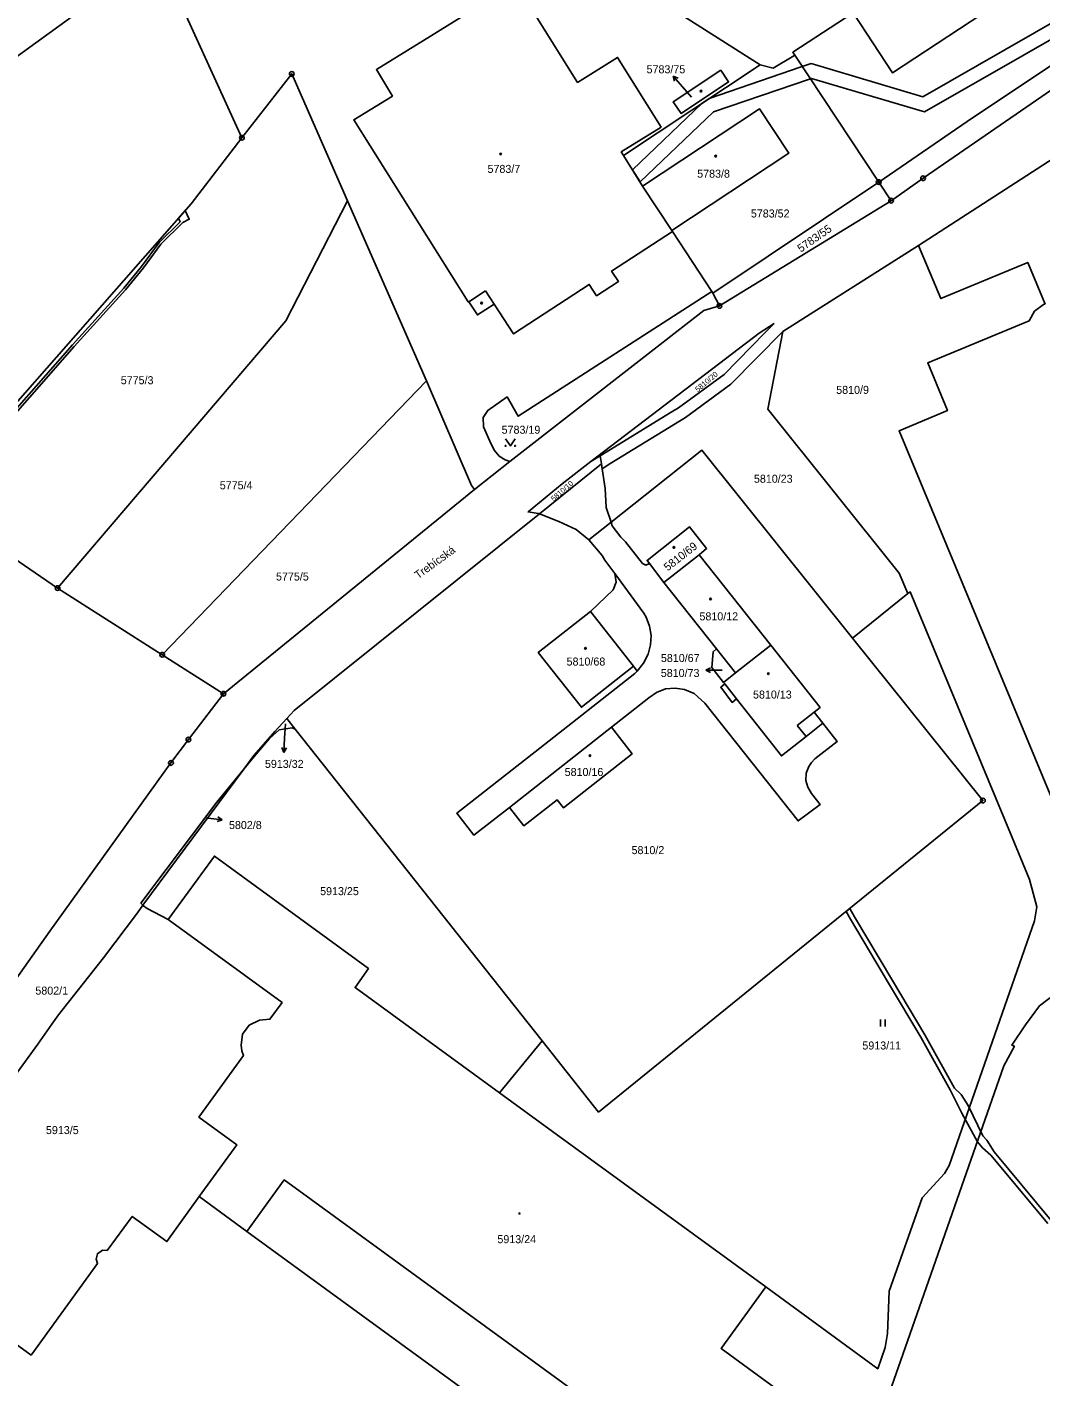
# Model space of a CAD drawing. Extents: x -644096 to -634268, y -1141430 to -1133463.
# Drawn here: x -640533.9 to -640318.5, y -1139168.2 to -1138881.4 of the extents above; entities that cross this region are included whole.
import ezdxf

# ---------------------------------------------------------------- set-up
doc = ezdxf.new("R2010")
doc.units = 0
for name, color, linetype in [('_CIVIL_CONSTRUCTION', 7, 'Continuous'), ('B_Hranice _3D', 7, 'Continuous'), ('M_Svah_Nasyp', 7, 'Continuous'), ('M_Svah_Zarez', 7, 'Continuous'), ('svrsek_osa_sjezdy', 7, 'Continuous'), ('svrsek_osa_VRT', 7, 'Continuous'), ('svrsek_popisy_VRT', 7, 'Continuous'), ('terminal_VRT', 7, 'Continuous')]:
    doc.layers.add(name, color=color, linetype=linetype)

msp = doc.modelspace()

# ---------------------------------------------------------------- linework, layer by layer
at = {"layer": '_CIVIL_CONSTRUCTION'}
for centre, radius in [((-640477.63, -1138891.37), 0.5), ((-640477.63, -1138891.37), 0.0303), ((-640488.24, -1138904.91), 0.5), ((-640488.24, -1138904.91), 0.0303), ((-640352.97, -1138914.34), 0.5), ((-640352.97, -1138914.34), 0.0303), ((-640343.54, -1138913.51), 0.5), ((-640343.54, -1138913.51), 0.0303), ((-640350.32, -1138918.28), 0.5), ((-640350.32, -1138918.28), 0.0303), ((-640386.8, -1138940.65), 0.5), ((-640386.8, -1138940.65), 0.0303), ((-640527.39, -1139000.58), 0.5), ((-640527.39, -1139000.58), 0.0303), ((-640505.14, -1139014.75), 0.5), ((-640505.14, -1139014.75), 0.0303), ((-640492.16, -1139023.01), 0.5), ((-640492.16, -1139023.01), 0.0303), ((-640499.59, -1139032.76), 0.5), ((-640499.59, -1139032.76), 0.0303), ((-640503.29, -1139037.71), 0.5), ((-640503.29, -1139037.71), 0.0303), ((-640330.83, -1139045.7), 0.5), ((-640330.83, -1139045.7), 0.0303)]:
    msp.add_circle(centre, radius, dxfattribs=at)
at = {"layer": 'B_Hranice _3D'}
for points in [[(-640302.48, -1138872.57), (-640343.59, -1138896.19), (-640367.29, -1138889.15), (-640369.42, -1138889.88), (-640388.95, -1138896.56), (-640390.48, -1138897.58), (-640405.28, -1138911.71), (-640403.66, -1138914.31), (-640388.08, -1138899.44), (-640367.68, -1138892.46), (-640367.23, -1138892.31), (-640343.21, -1138899.43), (-640300.86, -1138875.11)], [(-640542.92, -1138970.91), (-640523.86, -1138949.26), (-640512.93, -1138937.22), (-640509.13, -1138932.57), (-640505.45, -1138927.5), (-640500.81, -1138922.89), (-640499.41, -1138922.22), (-640500.28, -1138920.39), (-640501.72, -1138922.02), (-640501.37, -1138922.75), (-640505.83, -1138927.18), (-640509.53, -1138932.27), (-640513.31, -1138936.9), (-640524.24, -1138948.92), (-640543.3, -1138970.59)], [(-640316.31, -1139134.92), (-640328.43, -1139120.34), (-640329.99, -1139117.84), (-640330.82, -1139116.96), (-640333.99, -1139110.48), (-640335.44, -1139108.13), (-640336.83, -1139106.82), (-640343.16, -1139095.47), (-640350.05, -1139083.96), (-640358.07, -1139070.43), (-640359.1, -1139068.62), (-640359.89, -1139069.26), (-640358.93, -1139070.93), (-640350.91, -1139084.48), (-640344.02, -1139095.97), (-640337.71, -1139107.28), (-640335.28, -1139112.1), (-640332, -1139118.22), (-640330.9, -1139119.48), (-640329.15, -1139121.04), (-640317.05, -1139135.58)]]:
    msp.add_lwpolyline(points, dxfattribs=at)
msp.add_lwpolyline([(-640411.86, -1138974.19), (-640425.04, -1138984.82), (-640420.93, -1138986.45), (-640417.2, -1138988.12), (-640414.54, -1138990.33), (-640409.78, -1138986.56), (-640410.84, -1138983.49), (-640411.1, -1138979.42), (-640411.67, -1138975.22)], close=True, dxfattribs=at)
at = {"layer": 'M_Svah_Nasyp'}
for p, q in [((-640440.03, -1138939.74), (-640436.51, -1138937.43)), ((-640436.51, -1138937.43), (-640434.67, -1138940.27)), ((-640385.68, -1139020.94), (-640383.16, -1139024.13)), ((-640370.25, -1139029.74), (-640366.66, -1139026.91)), ((-640368.39, -1139032.1), (-640370.25, -1139029.74))]:
    msp.add_line(p, q, dxfattribs=at)
msp.add_lwpolyline([(-640404.25, -1139018.19), (-640402.95, -1139016.5), (-640401.95, -1139014.59), (-640401.45, -1139012.64), (-640401.32, -1139010.64), (-640401.66, -1139008.66), (-640402.37, -1139006.76), (-640402.87, -1139005.89), (-640409.04, -1138997.48)], dxfattribs=at)
at = {"layer": 'M_Svah_Zarez'}
for centre, radius in [((-640390.72, -1138895.01), 0.175), ((-640433.28, -1138908.37), 0.175), ((-640387.61, -1138908.82), 0.175), ((-640437.33, -1138940.04), 0.175), ((-640396.47, -1138991.95), 0.175), ((-640388.69, -1139002.88), 0.175), ((-640415.26, -1139013.37), 0.175), ((-640376.4, -1139018.76), 0.175), ((-640414.28, -1139036.18), 0.175), ((-640429.26, -1139133.44), 0.117)]:
    msp.add_circle(centre, radius, dxfattribs=at)
at = {"layer": 'svrsek_osa_sjezdy'}
for p, q in [((-640352.59, -1139093.7), (-640352.59, -1139092.2)), ((-640351.59, -1139093.7), (-640351.59, -1139092.2))]:
    msp.add_line(p, q, dxfattribs=at)
msp.add_lwpolyline([(-640432.21, -1138968.86), (-640431.21, -1138970.36), (-640430.21, -1138968.86)], dxfattribs=at)
for centre in [(-640432.21, -1138970.36), (-640430.21, -1138970.36)]:
    msp.add_circle(centre, 0.1, dxfattribs=at)
at = {"layer": 'svrsek_popisy_VRT'}
for p, q in [((-640394.63, -1138894.08), (-640396.6, -1138891.81)), ((-640396.6, -1138891.81), (-640395.56, -1138892.24)), ((-640396.6, -1138891.81), (-640396.32, -1138892.9)), ((-640392.76, -1138896.27), (-640394.63, -1138894.08)), ((-640389.68, -1139018.04), (-640388.69, -1139017.52)), ((-640386.68, -1139017.99), (-640389.68, -1139018.04)), ((-640389.68, -1139018.04), (-640388.67, -1139018.53)), ((-640386.22, -1139017.98), (-640386.68, -1139017.99)), ((-640478.98, -1139029.43), (-640479.15, -1139032.47)), ((-640479.31, -1139035.47), (-640479.76, -1139034.44)), ((-640479.15, -1139032.47), (-640479.31, -1139035.47)), ((-640479.31, -1139035.47), (-640478.76, -1139034.49)), ((-640495.78, -1139049.39), (-640495.41, -1139049.44)), ((-640495.41, -1139049.44), (-640492.43, -1139049.81)), ((-640492.43, -1139049.81), (-640493.49, -1139050.18)), ((-640492.43, -1139049.81), (-640493.36, -1139049.19))]:
    msp.add_line(p, q, dxfattribs=at)
at = {"layer": 'terminal_VRT'}
for p, q in [((-640488.24, -1138904.91), (-640506.02, -1138865.87)), ((-640352.97, -1138914.34), (-640370.8, -1138887.39)), ((-640378.16, -1138889.41), (-640407.19, -1138908.65)), ((-640403.12, -1138915.17), (-640407.19, -1138908.65)), ((-640388.19, -1138937.9), (-640352.97, -1138914.34)), ((-640352.97, -1138914.34), (-640350.32, -1138918.28)), ((-640396.91, -1138924.62), (-640403.12, -1138915.17)), ((-640465.79, -1138918.3), (-640448.99, -1138956.54)), ((-640350.32, -1138918.28), (-640386.8, -1138940.65)), ((-640396.78, -1138924.8), (-640396.91, -1138924.62)), ((-640396.78, -1138924.8), (-640388.42, -1138937.55)), ((-640373.32, -1138946.06), (-640344.51, -1138927.8)), ((-640388.19, -1138937.9), (-640388.42, -1138937.55)), ((-640386.8, -1138940.65), (-640388.19, -1138937.9)), ((-640505.14, -1139014.75), (-640448.99, -1138956.54)), ((-640431.31, -1138973.72), (-640438.85, -1138979.61)), ((-640425.04, -1138984.82), (-640411.86, -1138974.19)), ((-640414.14, -1138973.72), (-640412.16, -1138972.51)), ((-640412.16, -1138972.51), (-640411.86, -1138974.19)), ((-640411.86, -1138974.19), (-640411.67, -1138975.22)), ((-640438.85, -1138979.61), (-640492.16, -1139023.01)), ((-640527.39, -1139000.58), (-640553.14, -1138983.04)), ((-640391.13, -1138993.5), (-640398.61, -1138999.37)), ((-640391.13, -1138993.5), (-640375.91, -1139012.67)), ((-640401.66, -1138995.36), (-640398.61, -1138999.37)), ((-640398.61, -1138999.37), (-640387.4, -1139013.48)), ((-640505.14, -1139014.75), (-640527.39, -1139000.58)), ((-640358.52, -1139011.2), (-640346.76, -1139001.74)), ((-640405.02, -1139017.16), (-640414.21, -1139005.55)), ((-640387.4, -1139013.48), (-640383.35, -1139018.58)), ((-640383.35, -1139018.58), (-640375.91, -1139012.67)), ((-640492.16, -1139023.01), (-640505.14, -1139014.75)), ((-640383.35, -1139018.58), (-640385.91, -1139020.65)), ((-640499.59, -1139032.76), (-640492.16, -1139023.01)), ((-640478.7, -1139028.3), (-640476.95, -1139030.51)), ((-640476.95, -1139030.51), (-640424.44, -1139096.78)), ((-640409.72, -1139030.12), (-640431.42, -1139047.16)), ((-640503.29, -1139037.71), (-640499.59, -1139032.76)), ((-640509.29, -1139067.93), (-640487.84, -1139039.07)), ((-640424.44, -1139096.78), (-640433.51, -1139107.81)), ((-640487.18, -1139137.22), (-640497.29, -1139129.85))]:
    msp.add_line(p, q, dxfattribs=at)
for points in [[(-640243.65, -1138841.43), (-640310.19, -1138885.44), (-640333.03, -1138900.68), (-640352.97, -1138914.34)], [(-640378.16, -1138889.41), (-640418.11, -1138864.03), (-640427.02, -1138850.43)], [(-640592.84, -1138949.4), (-640590.68, -1138945.3), (-640563.53, -1138917.84), (-640550.37, -1138897.96), (-640506.02, -1138865.87)], [(-640339.36, -1138865.97), (-640331.05, -1138878.67), (-640350.05, -1138891.11), (-640358.37, -1138878.39)], [(-640407.19, -1138908.65), (-640407.64, -1138907.93), (-640399.19, -1138902.65), (-640408.44, -1138887.85), (-640416.92, -1138893.16), (-640426.66, -1138877.67), (-640430.09, -1138872.1), (-640449.66, -1138884.27), (-640459.65, -1138890.43), (-640456.26, -1138896.06), (-640464.47, -1138901.1), (-640440.15, -1138939.79), (-640440.03, -1138939.74), (-640438.2, -1138942.54), (-640434.67, -1138940.27), (-640430.53, -1138946.57), (-640414.45, -1138936.08), (-640412.9, -1138938.49), (-640408.22, -1138935.44), (-640409.7, -1138933.23), (-640396.78, -1138924.8)], [(-640285.61, -1138873.54), (-640343.54, -1138913.51), (-640350.32, -1138918.28)], [(-640370.8, -1138887.39), (-640371.23, -1138886.74), (-640358.37, -1138878.39)], [(-640370.8, -1138887.39), (-640371, -1138887.53), (-640375.39, -1138890.12), (-640378.16, -1138889.41)], [(-640465.79, -1138918.3), (-640477.63, -1138891.37), (-640488.24, -1138904.91)], [(-640386.51, -1138890.56), (-640384.86, -1138893.05), (-640394.93, -1138899.75), (-640396.59, -1138897.27), (-640386.51, -1138890.56)], [(-640344.51, -1138927.8), (-640308.92, -1138904.78), (-640312.1, -1138904.92), (-640293.2, -1138892.03)], [(-640396.91, -1138924.62), (-640372.07, -1138908.2), (-640378.27, -1138898.78), (-640403.12, -1138915.17)], [(-640553.14, -1138983.04), (-640544.02, -1138970.16), (-640499.01, -1138918.94), (-640488.24, -1138904.91)], [(-640527.39, -1139000.58), (-640478.9, -1138943.82), (-640465.79, -1138918.3)], [(-640317.59, -1138940.28), (-640321.29, -1138931.39), (-640339.76, -1138939.09), (-640344.51, -1138927.8)], [(-640388.42, -1138937.55), (-640429.54, -1138964.08), (-640431.89, -1138959.97), (-640436.02, -1138962.84), (-640436.98, -1138964.32), (-640436.89, -1138966.34), (-640435.27, -1138969.98), (-640434.57, -1138971.34), (-640433.59, -1138972.53), (-640432.33, -1138973.36), (-640431.31, -1138973.72)], [(-640386.8, -1138940.65), (-640390.12, -1138941.58), (-640431.31, -1138973.72)], [(-640241.52, -1139052.73), (-640302.59, -1139078.08), (-640314.65, -1139049.02), (-640348.64, -1138967.14), (-640338.36, -1138962.87), (-640342.56, -1138952.75), (-640320.98, -1138943.79), (-640319.86, -1138941.78), (-640317.93, -1138940.33), (-640317.59, -1138940.28)], [(-640414.14, -1138973.72), (-640378.39, -1138946.44), (-640375.19, -1138944.35)], [(-640375.19, -1138944.35), (-640377.15, -1138946.38), (-640385.79, -1138955.18), (-640395.47, -1138962.28), (-640397.02, -1138963.23), (-640412.16, -1138972.51)], [(-640411.67, -1138975.22), (-640409.87, -1138974.01), (-640394.02, -1138964.36), (-640384.34, -1138957.24), (-640373.32, -1138946.06)], [(-640373.32, -1138946.06), (-640376.49, -1138962.58), (-640348.6, -1138997.38), (-640346.76, -1139001.74)], [(-640448.99, -1138956.54), (-640439.44, -1138978.82), (-640438.85, -1138979.61)], [(-640358.52, -1139011.2), (-640390.52, -1138971.31), (-640409.78, -1138986.56)], [(-640425.04, -1138984.82), (-640425.28, -1138984.72), (-640427.44, -1138984.41), (-640420.21, -1138978.4), (-640414.14, -1138973.72)], [(-640411.67, -1138975.22), (-640411.1, -1138979.42), (-640410.84, -1138983.49), (-640409.78, -1138986.56)], [(-640478.7, -1139028.3), (-640477.11, -1139026.59), (-640425.04, -1138984.82)], [(-640414.21, -1139005.55), (-640409.38, -1139000.94), (-640408.75, -1138999.3), (-640409.04, -1138997.48), (-640411.17, -1138994.66), (-640411.69, -1138993.65), (-640414.54, -1138990.33), (-640417.2, -1138988.12), (-640420.93, -1138986.45), (-640425.04, -1138984.82)], [(-640409.78, -1138986.56), (-640409.58, -1138987.35), (-640407.72, -1138989.77), (-640406.73, -1138990.77), (-640403.13, -1138995.36), (-640402.45, -1138995.72), (-640401.66, -1138995.36)], [(-640401.66, -1138995.36), (-640402.16, -1138994.7), (-640393.12, -1138987.57), (-640389.54, -1138992.15), (-640391.13, -1138993.5)], [(-640346.76, -1139001.74), (-640346.3, -1139001.37), (-640324.62, -1139053.57), (-640320.93, -1139062.45), (-640319.39, -1139068.26), (-640319.9, -1139071.23), (-640323.03, -1139080.4), (-640328.3, -1139095.38), (-640338.03, -1139123.2), (-640338.98, -1139124.96), (-640343.74, -1139130.13), (-640350.73, -1139149.93), (-640351.12, -1139158.91), (-640351.59, -1139161.91), (-640353.17, -1139166.41), (-640376.97, -1139149.03)], [(-640405.02, -1139017.16), (-640416.12, -1139025.9), (-640425.28, -1139014.29), (-640414.21, -1139005.55)], [(-640424.44, -1139096.78), (-640412.48, -1139111.88), (-640330.83, -1139045.7), (-640358.52, -1139011.2)], [(-640385.91, -1139020.65), (-640388.38, -1139017.42), (-640388.15, -1139014.1), (-640387.4, -1139013.48)], [(-640375.91, -1139012.67), (-640365.41, -1139025.92), (-640366.66, -1139026.91), (-640364.8, -1139029.28)], [(-640431.42, -1139047.16), (-640438.97, -1139053.04), (-640442.61, -1139048.42), (-640424.94, -1139034.58), (-640404.78, -1139018.72), (-640404.25, -1139018.19), (-640405.02, -1139017.16)], [(-640364.8, -1139029.28), (-640361.81, -1139033.17), (-640366.56, -1139036.86), (-640367.27, -1139037.6), (-640367.83, -1139038.45), (-640368.36, -1139039.89), (-640368.42, -1139041.42), (-640368.01, -1139042.89), (-640367.25, -1139044.19), (-640365.41, -1139046.55), (-640370.08, -1139050.05), (-640389.9, -1139025), (-640392.17, -1139022.97), (-640394.2, -1139022.14), (-640396.2, -1139021.83), (-640398.23, -1139022.01), (-640400.15, -1139022.78), (-640401.76, -1139023.9), (-640409.72, -1139030.12)], [(-640385.91, -1139020.65), (-640385.68, -1139020.94), (-640386.52, -1139021.64), (-640384.06, -1139024.86), (-640383.16, -1139024.13), (-640373.62, -1139036.21), (-640368.39, -1139032.1), (-640364.8, -1139029.28)], [(-640487.84, -1139039.07), (-640485.66, -1139036.13), (-640481.23, -1139031.02), (-640478.7, -1139028.3)], [(-640476.95, -1139030.51), (-640477.54, -1139030.27), (-640480.31, -1139030.72), (-640482.34, -1139032.52), (-640485.62, -1139036.34), (-640487.84, -1139039.07)], [(-640409.72, -1139030.12), (-640405.36, -1139035.76), (-640419.94, -1139047.23), (-640421.28, -1139045.53), (-640428.34, -1139051.08), (-640431.42, -1139047.16)], [(-640549.56, -1139102.44), (-640529.04, -1139073.42), (-640503.29, -1139037.71)], [(-640509.29, -1139067.93), (-640509.68, -1139067.52), (-640493.55, -1139046.07), (-640487.84, -1139039.07)], [(-640241.52, -1139052.73), (-640239.49, -1139057.47), (-640287.52, -1139077.4), (-640302.14, -1139083.36), (-640303.7, -1139083.72), (-640308.97, -1139084.35), (-640311.75, -1139084.98), (-640314.98, -1139086.41), (-640318.8, -1139089.29), (-640321.8, -1139093.34), (-640324.66, -1139097.68), (-640324.15, -1139097.91), (-640326.36, -1139102.04), (-640347.83, -1139163.38), (-640355.79, -1139185.97)], [(-640433.51, -1139107.81), (-640464.2, -1139085.44), (-640461.34, -1139081.41), (-640494.08, -1139057.52), (-640503.88, -1139070.95)], [(-640601.68, -1139200.9), (-640588.05, -1139177.08), (-640585.73, -1139173.59), (-640574.07, -1139156.6), (-640539.71, -1139109.35), (-640540.1, -1139109.07), (-640531.58, -1139097.43), (-640528.62, -1139093.18), (-640527.18, -1139091.26), (-640517.6, -1139079.11), (-640510.39, -1139069.59), (-640509.29, -1139067.93)], [(-640503.88, -1139070.95), (-640508.32, -1139068.65), (-640509.14, -1139068.05), (-640509.29, -1139067.93)], [(-640497.29, -1139129.85), (-640489.31, -1139118.82), (-640497.37, -1139112.93), (-640487.91, -1139099.87), (-640488.22, -1139098.86), (-640488.41, -1139097.69), (-640488.1, -1139095.32), (-640486.67, -1139093.39), (-640484.51, -1139092.36), (-640482.29, -1139092.18), (-640479.68, -1139088.63), (-640503.88, -1139070.95)], [(-640433.51, -1139107.81), (-640422.26, -1139116), (-640376.97, -1139149.03)], [(-640376.97, -1139149.03), (-640386.46, -1139162.09), (-640367.18, -1139176.19), (-640382.25, -1139196.96), (-640479.22, -1139126.29), (-640487.18, -1139137.22)], [(-640497.29, -1139129.85), (-640504.17, -1139139.38), (-640511.53, -1139134.04), (-640516.86, -1139141.28), (-640517.86, -1139141.24), (-640518.92, -1139141.97), (-640519.22, -1139143.14), (-640518.88, -1139144.06), (-640533.02, -1139163.52), (-640542.75, -1139156.47), (-640546.18, -1139161.16), (-640548.11, -1139160.7), (-640550.17, -1139161.6)], [(-640487.18, -1139137.22), (-640446.17, -1139167.11), (-640396.24, -1139203.5), (-640376.45, -1139217.98), (-640353.7, -1139234.58), (-640351.05, -1139237.46), (-640349.66, -1139241.1), (-640349.84, -1139245.03), (-640351.49, -1139248.58), (-640352.55, -1139249.98), (-640338.04, -1139260.85), (-640395, -1139338.95), (-640510.18, -1139254.95), (-640560.83, -1139217.89), (-640539.73, -1139189.02), (-640547.52, -1139183.38), (-640543.98, -1139178.52), (-640553.68, -1139171.44), (-640550.12, -1139166.58), (-640551.27, -1139165.19), (-640551.16, -1139162.94), (-640550.17, -1139161.6)]]:
    msp.add_lwpolyline(points, dxfattribs=at)

# ---------------------------------------------------------------- texts
at = {"layer": 'svrsek_osa_VRT'}
for s, p in [('5783/75', (-640402.27, -1138891.22)), ('5783/7', (-640436.06, -1138912.38)), ('5783/8', (-640391.52, -1138913.4)), ('5783/52', (-640380.12, -1138921.85)), ('5775/3', (-640513.96, -1138957.27)), ('5810/9', (-640361.99, -1138959.32)), ('5783/19', (-640433.06, -1138967.79)), ('5810/23', (-640379.47, -1138978.2)), ('5775/4', (-640492.93, -1138979.59)), ('5775/5', (-640480.98, -1138998.97)), ('5810/12', (-640391.04, -1139007.43)), ('5810/67', (-640399.23, -1139016.28)), ('5810/68', (-640419.26, -1139017.03)), ('5810/73', (-640399.25, -1139019.46)), ('5810/13', (-640379.66, -1139024.04)), ('5913/32', (-640483.34, -1139038.77)), ('5810/16', (-640419.67, -1139040.49)), ('5802/8', (-640490.97, -1139051.76)), ('5810/2', (-640405.46, -1139057.09)), ('5913/25', (-640471.61, -1139065.8)), ('5802/1', (-640532.1, -1139086.93)), ('5913/11', (-640356.43, -1139098.59)), ('5913/5', (-640529.85, -1139116.56)), ('5913/24', (-640433.96, -1139139.73))]:
    msp.add_text(s, height=1.7, dxfattribs=at).set_placement(p)
for s, height, rotation, p in [('5783/55', 1.7, 35, (-640369.5, -1138929.34)), ('5810/20', 1.14, 40, (-640391.38, -1138959)), ('5810/10', 1.14, 41, (-640422, -1138982.25)), ('5810/69', 1.7, 38, (-640397.79, -1138997.06))]:
    msp.add_text(s, height=height, rotation=rotation, dxfattribs=at).set_placement(p)
at = {"layer": 'svrsek_popisy_VRT'}
msp.add_text('Trebícská', height=1.7, rotation=36, dxfattribs=at).set_placement((-640450.79, -1138998.73))

doc.saveas('drawing.dxf')
